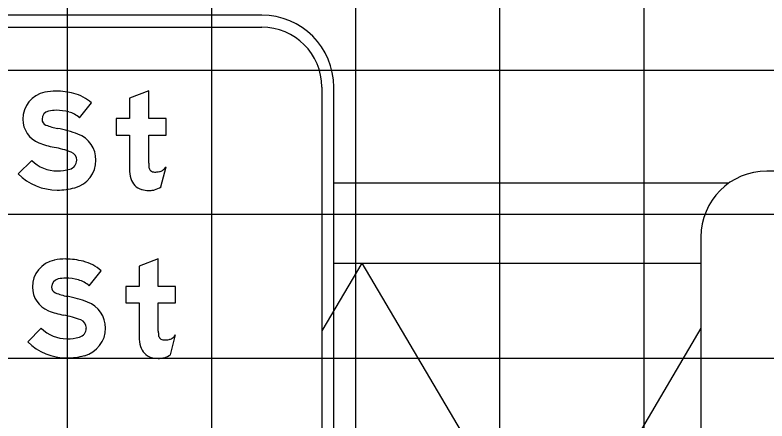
# Model space of a CAD drawing. Extents: x 1797809 to 2198143, y 249608 to 1237864.
# Drawn here: x 2194752.96 to 2194763.39, y 1237305.23 to 1237310.87 of the extents above; entities that cross this region are included whole.
import ezdxf

# ---------------------------------------------------------------- set-up
doc = ezdxf.new("R2010")
doc.units = 0
for name, color, linetype in [('GSBWFILL', 7, 'Continuous'), ('GSCOLORFILL', 7, 'Continuous'), ('GSDIMS', 7, 'Continuous'), ('GSOUTLINE', 7, 'Continuous'), ('GSSHT', 7, 'Continuous')]:
    doc.layers.add(name, color=color, linetype=linetype)

msp = doc.modelspace()

# ---------------------------------------------------------------- linework, layer by layer
at = {"layer": 'GSBWFILL'}
for p, q in [((2194754.984, 1237308.485), (2194755.054, 1237308.761)), ((2194755.117, 1237306.154), (2194755.187, 1237306.43))]:
    msp.add_line(p, q, dxfattribs=at)
for points in [[(2194754.814, 1237308.814), (2194754.814, 1237309.203), (2194755.054, 1237309.203), (2194755.054, 1237309.433), (2194754.814, 1237309.433), (2194754.814, 1237309.816), (2194754.548, 1237309.715), (2194754.548, 1237309.433), (2194754.361, 1237309.433), (2194754.361, 1237309.203), (2194754.548, 1237309.203), (2194754.548, 1237308.733)], [(2194753.855, 1237309.441), (2194754.02, 1237309.651)], [(2194753.19, 1237308.852), (2194753.003, 1237308.663)], [(2194754.947, 1237306.483), (2194754.947, 1237306.872), (2194755.187, 1237306.872), (2194755.187, 1237307.102), (2194754.947, 1237307.102), (2194754.947, 1237307.485), (2194754.681, 1237307.384), (2194754.681, 1237307.102), (2194754.495, 1237307.102), (2194754.495, 1237306.872), (2194754.681, 1237306.872), (2194754.681, 1237306.402)], [(2194753.988, 1237307.11), (2194754.153, 1237307.32)], [(2194753.323, 1237306.521), (2194753.136, 1237306.332)]]:
    msp.add_lwpolyline(points, dxfattribs=at)
for centre, major_axis, ratio, start_param, end_param in [((2194753.529, 1237309.029), (0, 0.785), 0.999997, 0, 0.202758), ((2194753.529, 1237308.851), (0, 0.962), 0.999997, 6.026234, 6.283185), ((2194753.448, 1237309.424), (0, 0.382), 0.999997, 0.202758, 1.570796), ((2194753.618, 1237309.191), (0, 0.611), 0.999997, 5.565152, 6.026234), ((2194753.448, 1237309.424), (0, 0.115), 0.999997, 0.202758, 1.570796), ((2194753.529, 1237309.029), (0, 0.518), 0.999997, 0, 0.202758), ((2194753.529, 1237308.851), (0, 0.696), 0.999997, 6.026234, 6.283185), ((2194753.618, 1237309.191), (0, 0.344), 0.999997, 5.523837, 6.026234), ((2194753.42, 1237309.424), (0, 0.353), 0.999997, 1.570796, 2.761249), ((2194753.42, 1237309.424), (0, 0.0871), 0.999997, 1.570796, 2.761249), ((2194753.71, 1237310.15), (0, 0.869), 0.999997, 2.761249, 2.95744), ((2194753.254, 1237307.701), (0, 1.622), 0.999997, 5.918637, 6.099033), ((2194753.694, 1237308.854), (0, 0.388), 0.999997, 4.712389, 5.918637), ((2194753.71, 1237310.15), (0, 1.135), 0.999997, 2.761249, 2.95744), ((2194753.254, 1237307.701), (0, 1.355), 0.999997, 5.918637, 6.099033), ((2194753.694, 1237308.854), (0, 0.122), 0.999997, 4.712389, 5.918637), ((2194753.545, 1237309.21), (0, 0.504), 0.999997, 2.360607, 3.141593), ((2194753.686, 1237308.854), (0, 0.129), 0.999997, 3.401517, 4.712389), ((2194753.686, 1237308.854), (0, 0.396), 0.999997, 3.401517, 4.712389), ((2194756.482, 1237308.814), (0, 1.668), 0.999998, 1.570796, 1.606005), ((2194754.879, 1237308.892), (0, 0.219), 0.999998, 3.756278, 4.071638), ((2194753.545, 1237309.21), (0, 0.77), 0.999997, 2.360607, 3.141593), ((2194753.545, 1237309.384), (0, 0.678), 0.999997, 3.141593, 3.401517), ((2194755.065, 1237308.733), (0, 0.517), 0.999998, 1.570796, 1.830698), ((2194754.891, 1237308.768), (0, 0.0766), 0.999998, 1.74085, 2.407828), ((2194754.893, 1237308.77), (0, 0.0802), 0.999998, 2.407828, 3.141593), ((2194754.893, 1237309.111), (0, 0.421), 0.999998, 3.141593, 3.310762), ((2194754.947, 1237308.795), (0, 0.0999), 0.999998, 3.310762, 3.756278), ((2194754.774, 1237308.656), (0, 0.216), 0.999998, 1.830698, 2.869526), ((2194753.545, 1237309.384), (0, 0.944), 0.999997, 3.141593, 3.401517), ((2194754.814, 1237308.799), (0, 0.365), 0.999998, 2.869526, 3.141593), ((2194754.806, 1237308.747), (0, 0.317), 0.999998, 3.427755, 3.738844), ((2194754.814, 1237308.959), (0, 0.525), 0.999998, 3.141593, 3.205734), ((2194754.834, 1237308.651), (0, 0.216), 0.999998, 3.205734, 3.427755), ((2194753.581, 1237307.093), (0, 0.382), 0.999997, 0.202758, 1.570796), ((2194753.662, 1237306.698), (0, 0.785), 0.999997, 0, 0.202758), ((2194753.662, 1237306.52), (0, 0.962), 0.999997, 6.026234, 6.283185), ((2194753.751, 1237306.86), (0, 0.611), 0.999997, 5.565152, 6.026234), ((2194753.581, 1237307.093), (0, 0.115), 0.999997, 0.202758, 1.570796), ((2194753.662, 1237306.698), (0, 0.518), 0.999997, 0, 0.202758), ((2194753.662, 1237306.52), (0, 0.696), 0.999997, 6.026234, 6.283185), ((2194753.751, 1237306.86), (0, 0.344), 0.999997, 5.523837, 6.026234), ((2194753.553, 1237307.093), (0, 0.353), 0.999997, 1.570796, 2.761249), ((2194753.553, 1237307.093), (0, 0.0871), 0.999997, 1.570796, 2.761249), ((2194753.843, 1237307.819), (0, 0.869), 0.999997, 2.761249, 2.95744), ((2194753.387, 1237305.37), (0, 1.622), 0.999997, 5.918637, 6.099033), ((2194753.827, 1237306.523), (0, 0.388), 0.999997, 4.712389, 5.918637), ((2194753.843, 1237307.819), (0, 1.135), 0.999997, 2.761249, 2.95744), ((2194753.387, 1237305.37), (0, 1.355), 0.999997, 5.918637, 6.099033), ((2194753.827, 1237306.523), (0, 0.122), 0.999997, 4.712389, 5.918637), ((2194753.678, 1237306.879), (0, 0.504), 0.999997, 2.360607, 3.141593), ((2194753.819, 1237306.523), (0, 0.129), 0.999997, 3.401517, 4.712389), ((2194753.819, 1237306.523), (0, 0.396), 0.999997, 3.401517, 4.712389), ((2194756.615, 1237306.483), (0, 1.668), 0.999998, 1.570796, 1.606005), ((2194753.678, 1237307.053), (0, 0.678), 0.999997, 3.141593, 3.401517), ((2194755.198, 1237306.402), (0, 0.517), 0.999998, 1.570796, 1.830698), ((2194755.024, 1237306.437), (0, 0.0766), 0.999998, 1.74085, 2.407828), ((2194755.026, 1237306.439), (0, 0.0802), 0.999998, 2.407828, 3.141593), ((2194755.026, 1237306.78), (0, 0.421), 0.999998, 3.141593, 3.310762), ((2194755.08, 1237306.464), (0, 0.0999), 0.999998, 3.310762, 3.756278), ((2194755.012, 1237306.561), (0, 0.219), 0.999998, 3.756278, 4.071638), ((2194753.678, 1237306.879), (0, 0.77), 0.999997, 2.360607, 3.141593), ((2194754.908, 1237306.325), (0, 0.216), 0.999998, 1.830698, 2.869526), ((2194754.939, 1237306.416), (0, 0.317), 0.999998, 3.427755, 3.738844), ((2194753.678, 1237307.053), (0, 0.944), 0.999997, 3.141593, 3.401517), ((2194754.947, 1237306.468), (0, 0.365), 0.999998, 2.869526, 3.141593), ((2194754.947, 1237306.628), (0, 0.525), 0.999998, 3.141593, 3.205734), ((2194754.967, 1237306.32), (0, 0.216), 0.999998, 3.205734, 3.427755)]:
    msp.add_ellipse(centre, major_axis=major_axis, ratio=ratio, start_param=start_param, end_param=end_param, dxfattribs=at)
at = {"layer": 'GSCOLORFILL'}
for p, q in [((2194756.383, 1237310.868), (2194744.894, 1237310.868)), ((2194744.894, 1237310.701), (2194756.383, 1237310.701)), ((2194757.215, 1237309.869), (2194757.215, 1237301.877)), ((2194757.382, 1237301.877), (2194757.382, 1237309.869)), ((2194754.984, 1237308.485), (2194755.054, 1237308.761)), ((2194755.117, 1237306.154), (2194755.187, 1237306.43))]:
    msp.add_line(p, q, dxfattribs=at)
for points in [[(2194754.814, 1237308.814), (2194754.814, 1237309.203), (2194755.054, 1237309.203), (2194755.054, 1237309.433), (2194754.814, 1237309.433), (2194754.814, 1237309.816), (2194754.548, 1237309.715), (2194754.548, 1237309.433), (2194754.361, 1237309.433), (2194754.361, 1237309.203), (2194754.548, 1237309.203), (2194754.548, 1237308.733)], [(2194753.855, 1237309.441), (2194754.02, 1237309.651)], [(2194753.19, 1237308.852), (2194753.003, 1237308.663)], [(2194754.947, 1237306.483), (2194754.947, 1237306.872), (2194755.187, 1237306.872), (2194755.187, 1237307.102), (2194754.947, 1237307.102), (2194754.947, 1237307.485), (2194754.681, 1237307.384), (2194754.681, 1237307.102), (2194754.495, 1237307.102), (2194754.495, 1237306.872), (2194754.681, 1237306.872), (2194754.681, 1237306.402)], [(2194753.988, 1237307.11), (2194754.153, 1237307.32)], [(2194753.323, 1237306.521), (2194753.136, 1237306.332)]]:
    msp.add_lwpolyline(points, dxfattribs=at)
for radius in [0.999, 0.833]:
    msp.add_arc((2194756.383, 1237309.869), radius, 0, 90, dxfattribs=at)
for centre, major_axis, ratio, start_param, end_param in [((2194753.529, 1237309.029), (0, 0.785), 0.999997, 0, 0.202758), ((2194753.529, 1237308.851), (0, 0.962), 0.999997, 6.026234, 6.283185), ((2194753.448, 1237309.424), (0, 0.382), 0.999997, 0.202758, 1.570796), ((2194753.618, 1237309.191), (0, 0.611), 0.999997, 5.565152, 6.026234), ((2194753.448, 1237309.424), (0, 0.115), 0.999997, 0.202758, 1.570796), ((2194753.529, 1237309.029), (0, 0.518), 0.999997, 0, 0.202758), ((2194753.529, 1237308.851), (0, 0.696), 0.999997, 6.026234, 6.283185), ((2194753.618, 1237309.191), (0, 0.344), 0.999997, 5.523837, 6.026234), ((2194753.42, 1237309.424), (0, 0.353), 0.999997, 1.570796, 2.761249), ((2194753.42, 1237309.424), (0, 0.0871), 0.999997, 1.570796, 2.761249), ((2194753.71, 1237310.15), (0, 0.869), 0.999997, 2.761249, 2.95744), ((2194753.254, 1237307.701), (0, 1.622), 0.999997, 5.918637, 6.099033), ((2194753.694, 1237308.854), (0, 0.388), 0.999997, 4.712389, 5.918637), ((2194753.71, 1237310.15), (0, 1.135), 0.999997, 2.761249, 2.95744), ((2194753.254, 1237307.701), (0, 1.355), 0.999997, 5.918637, 6.099033), ((2194753.694, 1237308.854), (0, 0.122), 0.999997, 4.712389, 5.918637), ((2194753.545, 1237309.21), (0, 0.504), 0.999997, 2.360607, 3.141593), ((2194753.686, 1237308.854), (0, 0.129), 0.999997, 3.401517, 4.712389), ((2194753.686, 1237308.854), (0, 0.396), 0.999997, 3.401517, 4.712389), ((2194756.482, 1237308.814), (0, 1.668), 0.999998, 1.570796, 1.606005), ((2194754.879, 1237308.892), (0, 0.219), 0.999998, 3.756278, 4.071638), ((2194753.545, 1237309.21), (0, 0.77), 0.999997, 2.360607, 3.141593), ((2194753.545, 1237309.384), (0, 0.678), 0.999997, 3.141593, 3.401517), ((2194755.065, 1237308.733), (0, 0.517), 0.999998, 1.570796, 1.830698), ((2194754.891, 1237308.768), (0, 0.0766), 0.999998, 1.74085, 2.407828), ((2194754.893, 1237308.77), (0, 0.0802), 0.999998, 2.407828, 3.141593), ((2194754.893, 1237309.111), (0, 0.421), 0.999998, 3.141593, 3.310762), ((2194754.947, 1237308.795), (0, 0.0999), 0.999998, 3.310762, 3.756278), ((2194754.774, 1237308.656), (0, 0.216), 0.999998, 1.830698, 2.869526), ((2194753.545, 1237309.384), (0, 0.944), 0.999997, 3.141593, 3.401517), ((2194754.814, 1237308.799), (0, 0.365), 0.999998, 2.869526, 3.141593), ((2194754.806, 1237308.747), (0, 0.317), 0.999998, 3.427755, 3.738844), ((2194754.814, 1237308.959), (0, 0.525), 0.999998, 3.141593, 3.205734), ((2194754.834, 1237308.651), (0, 0.216), 0.999998, 3.205734, 3.427755), ((2194753.581, 1237307.093), (0, 0.382), 0.999997, 0.202758, 1.570796), ((2194753.662, 1237306.698), (0, 0.785), 0.999997, 0, 0.202758), ((2194753.662, 1237306.52), (0, 0.962), 0.999997, 6.026234, 6.283185), ((2194753.751, 1237306.86), (0, 0.611), 0.999997, 5.565152, 6.026234), ((2194753.581, 1237307.093), (0, 0.115), 0.999997, 0.202758, 1.570796), ((2194753.662, 1237306.698), (0, 0.518), 0.999997, 0, 0.202758), ((2194753.662, 1237306.52), (0, 0.696), 0.999997, 6.026234, 6.283185), ((2194753.751, 1237306.86), (0, 0.344), 0.999997, 5.523837, 6.026234), ((2194753.553, 1237307.093), (0, 0.353), 0.999997, 1.570796, 2.761249), ((2194753.553, 1237307.093), (0, 0.0871), 0.999997, 1.570796, 2.761249), ((2194753.843, 1237307.819), (0, 0.869), 0.999997, 2.761249, 2.95744), ((2194753.387, 1237305.37), (0, 1.622), 0.999997, 5.918637, 6.099033), ((2194753.827, 1237306.523), (0, 0.388), 0.999997, 4.712389, 5.918637), ((2194753.843, 1237307.819), (0, 1.135), 0.999997, 2.761249, 2.95744), ((2194753.387, 1237305.37), (0, 1.355), 0.999997, 5.918637, 6.099033), ((2194753.827, 1237306.523), (0, 0.122), 0.999997, 4.712389, 5.918637), ((2194753.678, 1237306.879), (0, 0.504), 0.999997, 2.360607, 3.141593), ((2194753.819, 1237306.523), (0, 0.129), 0.999997, 3.401517, 4.712389), ((2194753.819, 1237306.523), (0, 0.396), 0.999997, 3.401517, 4.712389), ((2194756.615, 1237306.483), (0, 1.668), 0.999998, 1.570796, 1.606005), ((2194753.678, 1237307.053), (0, 0.678), 0.999997, 3.141593, 3.401517), ((2194755.198, 1237306.402), (0, 0.517), 0.999998, 1.570796, 1.830698), ((2194755.024, 1237306.437), (0, 0.0766), 0.999998, 1.74085, 2.407828), ((2194755.026, 1237306.439), (0, 0.0802), 0.999998, 2.407828, 3.141593), ((2194755.026, 1237306.78), (0, 0.421), 0.999998, 3.141593, 3.310762), ((2194755.08, 1237306.464), (0, 0.0999), 0.999998, 3.310762, 3.756278), ((2194755.012, 1237306.561), (0, 0.219), 0.999998, 3.756278, 4.071638), ((2194753.678, 1237306.879), (0, 0.77), 0.999997, 2.360607, 3.141593), ((2194754.908, 1237306.325), (0, 0.216), 0.999998, 1.830698, 2.869526), ((2194754.939, 1237306.416), (0, 0.317), 0.999998, 3.427755, 3.738844), ((2194753.678, 1237307.053), (0, 0.944), 0.999997, 3.141593, 3.401517), ((2194754.947, 1237306.468), (0, 0.365), 0.999998, 2.869526, 3.141593), ((2194754.947, 1237306.628), (0, 0.525), 0.999998, 3.141593, 3.205734), ((2194754.967, 1237306.32), (0, 0.216), 0.999998, 3.205734, 3.427755)]:
    msp.add_ellipse(centre, major_axis=major_axis, ratio=ratio, start_param=start_param, end_param=end_param, dxfattribs=at)
at = {"layer": 'GSDIMS'}
for p, q in [((2194779.043, 1237308.704), (2194763.392, 1237308.704)), ((2194757.382, 1237308.538), (2194762.866, 1237308.538)), ((2194762.476, 1237307.788), (2194762.476, 1237302.627)), ((2194757.772, 1237307.427), (2194757.215, 1237306.484)), ((2194757.382, 1237307.427), (2194762.476, 1237307.427)), ((2194757.772, 1237307.427), (2194760.391, 1237302.987)), ((2194762.476, 1237306.523), (2194760.391, 1237302.987))]:
    msp.add_line(p, q, dxfattribs=at)
msp.add_arc((2194763.392, 1237307.788), 0.916, 90, 180, dxfattribs=at)
at = {"layer": 'GSOUTLINE'}
for p, q in [((2194754.984, 1237308.485), (2194755.054, 1237308.761)), ((2194755.117, 1237306.154), (2194755.187, 1237306.43))]:
    msp.add_line(p, q, dxfattribs=at)
for points in [[(2194754.814, 1237308.814), (2194754.814, 1237309.203), (2194755.054, 1237309.203), (2194755.054, 1237309.433), (2194754.814, 1237309.433), (2194754.814, 1237309.816), (2194754.548, 1237309.715), (2194754.548, 1237309.433), (2194754.361, 1237309.433), (2194754.361, 1237309.203), (2194754.548, 1237309.203), (2194754.548, 1237308.733)], [(2194753.855, 1237309.441), (2194754.02, 1237309.651)], [(2194753.19, 1237308.852), (2194753.003, 1237308.663)], [(2194754.947, 1237306.483), (2194754.947, 1237306.872), (2194755.187, 1237306.872), (2194755.187, 1237307.102), (2194754.947, 1237307.102), (2194754.947, 1237307.485), (2194754.681, 1237307.384), (2194754.681, 1237307.102), (2194754.495, 1237307.102), (2194754.495, 1237306.872), (2194754.681, 1237306.872), (2194754.681, 1237306.402)], [(2194753.988, 1237307.11), (2194754.153, 1237307.32)], [(2194753.323, 1237306.521), (2194753.136, 1237306.332)]]:
    msp.add_lwpolyline(points, dxfattribs=at)
for centre, major_axis, ratio, start_param, end_param in [((2194753.529, 1237309.029), (0, 0.785), 0.999997, 0, 0.202758), ((2194753.529, 1237308.851), (0, 0.962), 0.999997, 6.026234, 6.283185), ((2194753.448, 1237309.424), (0, 0.382), 0.999997, 0.202758, 1.570796), ((2194753.618, 1237309.191), (0, 0.611), 0.999997, 5.565152, 6.026234), ((2194753.448, 1237309.424), (0, 0.115), 0.999997, 0.202758, 1.570796), ((2194753.529, 1237309.029), (0, 0.518), 0.999997, 0, 0.202758), ((2194753.529, 1237308.851), (0, 0.696), 0.999997, 6.026234, 6.283185), ((2194753.618, 1237309.191), (0, 0.344), 0.999997, 5.523837, 6.026234), ((2194753.42, 1237309.424), (0, 0.353), 0.999997, 1.570796, 2.761249), ((2194753.42, 1237309.424), (0, 0.0871), 0.999997, 1.570796, 2.761249), ((2194753.71, 1237310.15), (0, 0.869), 0.999997, 2.761249, 2.95744), ((2194753.254, 1237307.701), (0, 1.622), 0.999997, 5.918637, 6.099033), ((2194753.694, 1237308.854), (0, 0.388), 0.999997, 4.712389, 5.918637), ((2194753.71, 1237310.15), (0, 1.135), 0.999997, 2.761249, 2.95744), ((2194753.254, 1237307.701), (0, 1.355), 0.999997, 5.918637, 6.099033), ((2194753.694, 1237308.854), (0, 0.122), 0.999997, 4.712389, 5.918637), ((2194753.545, 1237309.21), (0, 0.504), 0.999997, 2.360607, 3.141593), ((2194753.686, 1237308.854), (0, 0.129), 0.999997, 3.401517, 4.712389), ((2194753.686, 1237308.854), (0, 0.396), 0.999997, 3.401517, 4.712389), ((2194756.482, 1237308.814), (0, 1.668), 0.999998, 1.570796, 1.606005), ((2194754.879, 1237308.892), (0, 0.219), 0.999998, 3.756278, 4.071638), ((2194753.545, 1237309.21), (0, 0.77), 0.999997, 2.360607, 3.141593), ((2194753.545, 1237309.384), (0, 0.678), 0.999997, 3.141593, 3.401517), ((2194755.065, 1237308.733), (0, 0.517), 0.999998, 1.570796, 1.830698), ((2194754.891, 1237308.768), (0, 0.0766), 0.999998, 1.74085, 2.407828), ((2194754.893, 1237308.77), (0, 0.0802), 0.999998, 2.407828, 3.141593), ((2194754.893, 1237309.111), (0, 0.421), 0.999998, 3.141593, 3.310762), ((2194754.947, 1237308.795), (0, 0.0999), 0.999998, 3.310762, 3.756278), ((2194754.774, 1237308.656), (0, 0.216), 0.999998, 1.830698, 2.869526), ((2194753.545, 1237309.384), (0, 0.944), 0.999997, 3.141593, 3.401517), ((2194754.814, 1237308.799), (0, 0.365), 0.999998, 2.869526, 3.141593), ((2194754.806, 1237308.747), (0, 0.317), 0.999998, 3.427755, 3.738844), ((2194754.814, 1237308.959), (0, 0.525), 0.999998, 3.141593, 3.205734), ((2194754.834, 1237308.651), (0, 0.216), 0.999998, 3.205734, 3.427755), ((2194753.581, 1237307.093), (0, 0.382), 0.999997, 0.202758, 1.570796), ((2194753.662, 1237306.698), (0, 0.785), 0.999997, 0, 0.202758), ((2194753.662, 1237306.52), (0, 0.962), 0.999997, 6.026234, 6.283185), ((2194753.751, 1237306.86), (0, 0.611), 0.999997, 5.565152, 6.026234), ((2194753.581, 1237307.093), (0, 0.115), 0.999997, 0.202758, 1.570796), ((2194753.662, 1237306.698), (0, 0.518), 0.999997, 0, 0.202758), ((2194753.662, 1237306.52), (0, 0.696), 0.999997, 6.026234, 6.283185), ((2194753.751, 1237306.86), (0, 0.344), 0.999997, 5.523837, 6.026234), ((2194753.553, 1237307.093), (0, 0.353), 0.999997, 1.570796, 2.761249), ((2194753.553, 1237307.093), (0, 0.0871), 0.999997, 1.570796, 2.761249), ((2194753.843, 1237307.819), (0, 0.869), 0.999997, 2.761249, 2.95744), ((2194753.387, 1237305.37), (0, 1.622), 0.999997, 5.918637, 6.099033), ((2194753.827, 1237306.523), (0, 0.388), 0.999997, 4.712389, 5.918637), ((2194753.843, 1237307.819), (0, 1.135), 0.999997, 2.761249, 2.95744), ((2194753.387, 1237305.37), (0, 1.355), 0.999997, 5.918637, 6.099033), ((2194753.827, 1237306.523), (0, 0.122), 0.999997, 4.712389, 5.918637), ((2194753.678, 1237306.879), (0, 0.504), 0.999997, 2.360607, 3.141593), ((2194753.819, 1237306.523), (0, 0.129), 0.999997, 3.401517, 4.712389), ((2194753.819, 1237306.523), (0, 0.396), 0.999997, 3.401517, 4.712389), ((2194756.615, 1237306.483), (0, 1.668), 0.999998, 1.570796, 1.606005), ((2194753.678, 1237307.053), (0, 0.678), 0.999997, 3.141593, 3.401517), ((2194755.198, 1237306.402), (0, 0.517), 0.999998, 1.570796, 1.830698), ((2194755.024, 1237306.437), (0, 0.0766), 0.999998, 1.74085, 2.407828), ((2194755.026, 1237306.439), (0, 0.0802), 0.999998, 2.407828, 3.141593), ((2194755.026, 1237306.78), (0, 0.421), 0.999998, 3.141593, 3.310762), ((2194755.08, 1237306.464), (0, 0.0999), 0.999998, 3.310762, 3.756278), ((2194755.012, 1237306.561), (0, 0.219), 0.999998, 3.756278, 4.071638), ((2194753.678, 1237306.879), (0, 0.77), 0.999997, 2.360607, 3.141593), ((2194754.908, 1237306.325), (0, 0.216), 0.999998, 1.830698, 2.869526), ((2194754.939, 1237306.416), (0, 0.317), 0.999998, 3.427755, 3.738844), ((2194753.678, 1237307.053), (0, 0.944), 0.999997, 3.141593, 3.401517), ((2194754.947, 1237306.468), (0, 0.365), 0.999998, 2.869526, 3.141593), ((2194754.947, 1237306.628), (0, 0.525), 0.999998, 3.141593, 3.205734), ((2194754.967, 1237306.32), (0, 0.216), 0.999998, 3.205734, 3.427755)]:
    msp.add_ellipse(centre, major_axis=major_axis, ratio=ratio, start_param=start_param, end_param=end_param, dxfattribs=at)
at = {"layer": 'GSSHT'}
for p, q in [((2194753.688, 1237258.106), (2194753.688, 1237318.106)), ((2194755.688, 1237258.106), (2194755.688, 1237318.106)), ((2194757.688, 1237258.106), (2194757.688, 1237318.106)), ((2194759.688, 1237258.106), (2194759.688, 1237318.106)), ((2194761.688, 1237258.106), (2194761.688, 1237318.106)), ((2194697.688, 1237310.106), (2194827.688, 1237310.106)), ((2194697.688, 1237308.106), (2194827.688, 1237308.106)), ((2194697.688, 1237306.106), (2194827.688, 1237306.106))]:
    msp.add_line(p, q, dxfattribs=at)

doc.saveas('drawing.dxf')
